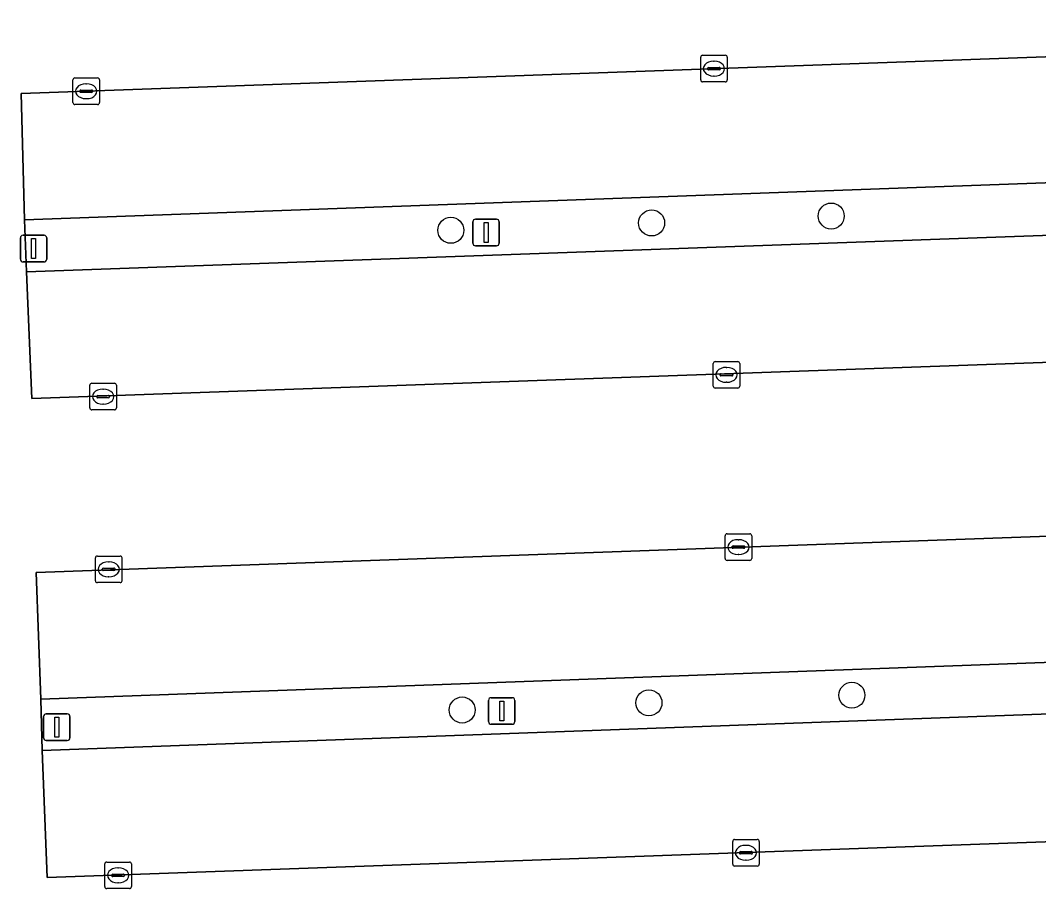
# Model space of a CAD drawing. Extents: x 160554 to 161248, y 385329 to 386506.
# Drawn here: x 160851.07 to 160889.36, y 386177.18 to 386209.81 of the extents above; entities that cross this region are included whole.
import ezdxf

# ---------------------------------------------------------------- set-up
doc = ezdxf.new("R2010")
doc.units = 0
for name, color, linetype in [('IMGEO_Boom', 7, 'Continuous'), ('IMGEO_Kolk', 7, 'Continuous'), ('IMGEO_Lichtmast', 7, 'Continuous'), ('IMGEO_Parkeervlak_open', 7, 'Continuous'), ('IMGEO_Rijbaan_lokaal_open', 7, 'Continuous'), ('IMGEO_Terreindeel_halfverhard', 7, 'Continuous')]:
    doc.layers.add(name, color=color, linetype=linetype)

msp = doc.modelspace()

# ---------------------------------------------------------------- linework, layer by layer
at = {"layer": 'IMGEO_Boom'}
for centre in [(160881.558, 386202.459), (160874.807, 386202.199), (160867.258, 386201.922), (160882.335, 386184.448), (160874.705, 386184.16), (160867.685, 386183.892)]:
    msp.add_circle(centre, 0.489, dxfattribs=at)
at = {"layer": 'IMGEO_Kolk'}
for p, q in [((160876.65, 386207.575), (160876.65, 386208.427)), ((160876.725, 386208.501), (160877.577, 386208.501)), ((160877.138, 386208.281), (160877.163, 386208.281)), ((160877.651, 386208.427), (160877.651, 386207.575)), ((160876.909, 386207.995), (160876.909, 386208.007)), ((160877.347, 386207.958), (160876.949, 386207.958)), ((160876.952, 386208.044), (160877.35, 386208.044)), ((160877.393, 386208.007), (160877.393, 386207.995)), ((160853.051, 386206.724), (160853.051, 386207.576)), ((160853.126, 386207.65), (160853.978, 386207.65)), ((160854.052, 386207.576), (160854.052, 386206.724)), ((160877.577, 386207.501), (160876.725, 386207.501)), ((160877.161, 386207.721), (160877.136, 386207.721)), ((160853.31, 386207.144), (160853.31, 386207.156)), ((160853.748, 386207.107), (160853.35, 386207.107)), ((160853.353, 386207.193), (160853.751, 386207.193)), ((160853.539, 386207.43), (160853.564, 386207.43)), ((160853.794, 386207.156), (160853.794, 386207.144)), ((160853.562, 386206.87), (160853.537, 386206.87)), ((160853.978, 386206.65), (160853.126, 386206.65)), ((160877.121, 386196.063), (160877.121, 386196.915)), ((160877.196, 386196.989), (160878.048, 386196.989)), ((160877.609, 386196.769), (160877.634, 386196.769)), ((160878.122, 386196.915), (160878.122, 386196.063)), ((160877.38, 386196.483), (160877.38, 386196.495)), ((160877.818, 386196.446), (160877.42, 386196.446)), ((160877.423, 386196.532), (160877.821, 386196.532)), ((160877.864, 386196.495), (160877.864, 386196.483)), ((160853.684, 386195.246), (160853.684, 386196.098)), ((160853.759, 386196.172), (160854.611, 386196.172)), ((160854.685, 386196.098), (160854.685, 386195.246)), ((160878.048, 386195.989), (160877.196, 386195.989)), ((160877.632, 386196.209), (160877.607, 386196.209)), ((160853.943, 386195.666), (160853.943, 386195.678)), ((160854.381, 386195.629), (160853.983, 386195.629)), ((160853.986, 386195.715), (160854.384, 386195.715)), ((160854.172, 386195.952), (160854.197, 386195.952)), ((160854.427, 386195.678), (160854.427, 386195.666)), ((160854.195, 386195.392), (160854.17, 386195.392)), ((160854.611, 386195.172), (160853.759, 386195.172)), ((160877.568, 386189.588), (160877.568, 386190.44)), ((160877.643, 386190.514), (160878.495, 386190.514)), ((160878.056, 386190.294), (160878.081, 386190.294)), ((160878.569, 386190.44), (160878.569, 386189.588)), ((160877.827, 386190.008), (160877.827, 386190.02)), ((160878.265, 386189.971), (160877.867, 386189.971)), ((160877.87, 386190.057), (160878.268, 386190.057)), ((160878.311, 386190.02), (160878.311, 386190.008)), ((160853.894, 386188.753), (160853.894, 386189.605)), ((160853.969, 386189.679), (160854.821, 386189.679)), ((160854.382, 386189.459), (160854.407, 386189.459)), ((160854.895, 386189.605), (160854.895, 386188.753)), ((160878.495, 386189.514), (160877.643, 386189.514)), ((160878.079, 386189.734), (160878.054, 386189.734)), ((160854.153, 386189.173), (160854.153, 386189.185)), ((160854.591, 386189.136), (160854.193, 386189.136)), ((160854.196, 386189.222), (160854.594, 386189.222)), ((160854.637, 386189.185), (160854.637, 386189.173)), ((160854.405, 386188.899), (160854.38, 386188.899)), ((160854.821, 386188.679), (160853.969, 386188.679)), ((160877.853, 386178.099), (160877.853, 386178.951)), ((160877.928, 386179.025), (160878.78, 386179.025)), ((160878.341, 386178.805), (160878.366, 386178.805)), ((160878.854, 386178.951), (160878.854, 386178.099)), ((160878.112, 386178.519), (160878.112, 386178.531)), ((160878.55, 386178.482), (160878.152, 386178.482)), ((160878.155, 386178.568), (160878.553, 386178.568)), ((160878.596, 386178.531), (160878.596, 386178.519)), ((160854.247, 386177.252), (160854.247, 386178.104)), ((160854.322, 386178.178), (160855.174, 386178.178)), ((160855.248, 386178.104), (160855.248, 386177.252)), ((160878.78, 386178.025), (160877.928, 386178.025)), ((160878.364, 386178.245), (160878.339, 386178.245)), ((160854.506, 386177.672), (160854.506, 386177.684)), ((160854.944, 386177.635), (160854.546, 386177.635)), ((160854.549, 386177.721), (160854.947, 386177.721)), ((160854.735, 386177.958), (160854.76, 386177.958)), ((160854.99, 386177.684), (160854.99, 386177.672)), ((160854.758, 386177.398), (160854.733, 386177.398)), ((160855.174, 386177.178), (160854.322, 386177.178))]:
    msp.add_line(p, q, dxfattribs=at)
for points in [[(160876.65, 386207.575), (160876.65, 386208.427)], [(160876.725, 386208.501), (160877.577, 386208.501)], [(160877.651, 386208.427), (160877.651, 386207.575)], [(160853.051, 386206.724), (160853.051, 386207.576)], [(160853.126, 386207.65), (160853.978, 386207.65)], [(160854.052, 386207.576), (160854.052, 386206.724)], [(160877.577, 386207.501), (160876.725, 386207.501)], [(160853.978, 386206.65), (160853.126, 386206.65)], [(160877.121, 386196.063), (160877.121, 386196.915)], [(160877.196, 386196.989), (160878.048, 386196.989)], [(160878.122, 386196.915), (160878.122, 386196.063)], [(160853.684, 386195.246), (160853.684, 386196.098)], [(160853.759, 386196.172), (160854.611, 386196.172)], [(160854.685, 386196.098), (160854.685, 386195.246)], [(160878.048, 386195.989), (160877.196, 386195.989)], [(160854.611, 386195.172), (160853.759, 386195.172)], [(160877.568, 386189.588), (160877.568, 386190.44)], [(160877.643, 386190.514), (160878.495, 386190.514)], [(160878.569, 386190.44), (160878.569, 386189.588)], [(160853.894, 386188.753), (160853.894, 386189.605)], [(160853.969, 386189.679), (160854.821, 386189.679)], [(160854.895, 386189.605), (160854.895, 386188.753)], [(160878.495, 386189.514), (160877.643, 386189.514)], [(160854.821, 386188.679), (160853.969, 386188.679)], [(160877.853, 386178.099), (160877.853, 386178.951)], [(160877.928, 386179.025), (160878.78, 386179.025)], [(160878.854, 386178.951), (160878.854, 386178.099)], [(160854.247, 386177.252), (160854.247, 386178.104)], [(160854.322, 386178.178), (160855.174, 386178.178)], [(160855.248, 386178.104), (160855.248, 386177.252)], [(160878.78, 386178.025), (160877.928, 386178.025)], [(160855.174, 386177.178), (160854.322, 386177.178)]]:
    msp.add_lwpolyline(points, dxfattribs=at)
for centre, radius, start, end in [((160876.727, 386208.425), 0.0765, 91.552, 178.448), ((160876.727, 386208.425), 0.0765, 91.552, 178.448), ((160877.575, 386208.425), 0.0765, 1.552, 88.448), ((160877.575, 386208.425), 0.0765, 1.552, 88.448), ((160876.949, 386208.004), 0.0403, 85.8775, 175.7526), ((160876.946, 386207.994), 0.0366, 178.938, 274.7102), ((160877.35, 386208.001), 0.043, 264.8664, 352.4533), ((160877.354, 386208.006), 0.0386, 1.7309, 96.639), ((160853.128, 386207.574), 0.0765, 91.552, 178.448), ((160853.128, 386207.574), 0.0765, 91.552, 178.448), ((160853.976, 386207.574), 0.0765, 1.552, 88.448), ((160853.976, 386207.574), 0.0765, 1.552, 88.448), ((160876.727, 386207.577), 0.0765, 181.552, 268.448), ((160876.727, 386207.577), 0.0765, 181.552, 268.448), ((160877.575, 386207.577), 0.0765, 271.552, 358.448), ((160877.575, 386207.577), 0.0765, 271.552, 358.448), ((160853.35, 386207.153), 0.0403, 85.8775, 175.7526), ((160853.347, 386207.143), 0.0366, 178.938, 274.7102), ((160853.751, 386207.15), 0.043, 264.8664, 352.4533), ((160853.755, 386207.155), 0.0386, 1.7309, 96.639), ((160853.128, 386206.726), 0.0765, 181.552, 268.448), ((160853.128, 386206.726), 0.0765, 181.552, 268.448), ((160853.976, 386206.726), 0.0765, 271.552, 358.448), ((160853.976, 386206.726), 0.0765, 271.552, 358.448), ((160877.198, 386196.913), 0.0765, 91.552, 178.448), ((160877.198, 386196.913), 0.0765, 91.552, 178.448), ((160878.046, 386196.913), 0.0765, 1.552, 88.448), ((160878.046, 386196.913), 0.0765, 1.552, 88.448), ((160877.42, 386196.492), 0.0403, 85.8775, 175.7526), ((160877.417, 386196.482), 0.0366, 178.938, 274.7102), ((160877.821, 386196.489), 0.043, 264.8664, 352.4533), ((160877.825, 386196.494), 0.0386, 1.7309, 96.639), ((160853.761, 386196.096), 0.0765, 91.552, 178.448), ((160853.761, 386196.096), 0.0765, 91.552, 178.448), ((160854.609, 386196.096), 0.0765, 1.552, 88.448), ((160854.609, 386196.096), 0.0765, 1.552, 88.448), ((160877.198, 386196.065), 0.0765, 181.552, 268.448), ((160877.198, 386196.065), 0.0765, 181.552, 268.448), ((160878.046, 386196.065), 0.0765, 271.552, 358.448), ((160878.046, 386196.065), 0.0765, 271.552, 358.448), ((160853.983, 386195.675), 0.0403, 85.8775, 175.7526), ((160853.98, 386195.665), 0.0366, 178.938, 274.7102), ((160854.384, 386195.672), 0.043, 264.8664, 352.4533), ((160854.388, 386195.677), 0.0386, 1.7309, 96.639), ((160853.761, 386195.248), 0.0765, 181.552, 268.448), ((160853.761, 386195.248), 0.0765, 181.552, 268.448), ((160854.609, 386195.248), 0.0765, 271.552, 358.448), ((160854.609, 386195.248), 0.0765, 271.552, 358.448), ((160877.645, 386190.438), 0.0765, 91.552, 178.448), ((160877.645, 386190.438), 0.0765, 91.552, 178.448), ((160878.493, 386190.438), 0.0765, 1.552, 88.448), ((160878.493, 386190.438), 0.0765, 1.552, 88.448), ((160877.867, 386190.017), 0.0403, 85.8775, 175.7526), ((160877.864, 386190.007), 0.0366, 178.938, 274.7102), ((160878.268, 386190.014), 0.043, 264.8664, 352.4533), ((160878.272, 386190.019), 0.0386, 1.7309, 96.639), ((160853.971, 386189.603), 0.0765, 91.552, 178.448), ((160853.971, 386189.603), 0.0765, 91.552, 178.448), ((160854.819, 386189.603), 0.0765, 1.552, 88.448), ((160854.819, 386189.603), 0.0765, 1.552, 88.448), ((160877.645, 386189.59), 0.0765, 181.552, 268.448), ((160877.645, 386189.59), 0.0765, 181.552, 268.448), ((160878.493, 386189.59), 0.0765, 271.552, 358.448), ((160878.493, 386189.59), 0.0765, 271.552, 358.448), ((160854.193, 386189.182), 0.0403, 85.8775, 175.7526), ((160854.19, 386189.172), 0.0366, 178.938, 274.7102), ((160854.594, 386189.179), 0.043, 264.8664, 352.4533), ((160854.598, 386189.184), 0.0386, 1.7309, 96.639), ((160853.971, 386188.755), 0.0765, 181.552, 268.448), ((160853.971, 386188.755), 0.0765, 181.552, 268.448), ((160854.819, 386188.755), 0.0765, 271.552, 358.448), ((160854.819, 386188.755), 0.0765, 271.552, 358.448), ((160877.93, 386178.949), 0.0765, 91.552, 178.448), ((160877.93, 386178.949), 0.0765, 91.552, 178.448), ((160878.778, 386178.949), 0.0765, 1.552, 88.448), ((160878.778, 386178.949), 0.0765, 1.552, 88.448), ((160878.152, 386178.528), 0.0403, 85.8775, 175.7526), ((160878.149, 386178.518), 0.0366, 178.938, 274.7102), ((160878.553, 386178.525), 0.043, 264.8664, 352.4533), ((160878.557, 386178.53), 0.0386, 1.7309, 96.639), ((160854.324, 386178.102), 0.0765, 91.552, 178.448), ((160854.324, 386178.102), 0.0765, 91.552, 178.448), ((160855.172, 386178.102), 0.0765, 1.552, 88.448), ((160855.172, 386178.102), 0.0765, 1.552, 88.448), ((160877.93, 386178.101), 0.0765, 181.552, 268.448), ((160877.93, 386178.101), 0.0765, 181.552, 268.448), ((160878.778, 386178.101), 0.0765, 271.552, 358.448), ((160878.778, 386178.101), 0.0765, 271.552, 358.448), ((160854.546, 386177.681), 0.0403, 85.8775, 175.7526), ((160854.543, 386177.671), 0.0366, 178.938, 274.7102), ((160854.947, 386177.678), 0.043, 264.8664, 352.4533), ((160854.951, 386177.683), 0.0386, 1.7309, 96.639), ((160854.324, 386177.254), 0.0765, 181.552, 268.448), ((160854.324, 386177.254), 0.0765, 181.552, 268.448), ((160855.172, 386177.254), 0.0765, 271.552, 358.448), ((160855.172, 386177.254), 0.0765, 271.552, 358.448)]:
    msp.add_arc(centre, radius, start, end, dxfattribs=at)
for centre, major_axis, ratio, start_param, end_param in [((160877.137, 386208.001), (-0.387, 0.002), 0.722429, 4.712389, 7.853982), ((160877.162, 386208.001), (-0.39, 0.002), 0.717154, 1.570796, 4.712389), ((160853.538, 386207.15), (-0.387, 0.002), 0.722429, 4.712389, 7.853982), ((160853.563, 386207.15), (-0.39, 0.002), 0.717154, 1.570796, 4.712389), ((160877.608, 386196.489), (-0.387, 0.002), 0.722429, 4.712389, 7.853982), ((160877.633, 386196.489), (-0.39, 0.002), 0.717154, 1.570796, 4.712389), ((160854.171, 386195.672), (-0.387, 0.002), 0.722429, 4.712389, 7.853982), ((160854.196, 386195.672), (-0.39, 0.002), 0.717154, 1.570796, 4.712389), ((160878.055, 386190.014), (-0.387, 0.002), 0.722429, 4.712389, 7.853982), ((160878.08, 386190.014), (-0.39, 0.002), 0.717154, 1.570796, 4.712389), ((160854.381, 386189.179), (-0.387, 0.002), 0.722429, 4.712389, 7.853982), ((160854.406, 386189.179), (-0.39, 0.002), 0.717154, 1.570796, 4.712389), ((160878.34, 386178.525), (-0.387, 0.002), 0.722429, 4.712389, 7.853982), ((160878.365, 386178.525), (-0.39, 0.002), 0.717154, 1.570796, 4.712389), ((160854.734, 386177.678), (-0.387, 0.002), 0.722429, 4.712389, 7.853982), ((160854.759, 386177.678), (-0.39, 0.002), 0.717154, 1.570796, 4.712389)]:
    msp.add_ellipse(centre, major_axis=major_axis, ratio=ratio, start_param=start_param, end_param=end_param, dxfattribs=at)
at = {"layer": 'IMGEO_Lichtmast'}
for p, q in [((160868.085, 386201.44), (160868.085, 386202.24)), ((160868.085, 386202.24), (160868.085, 386201.44)), ((160868.185, 386202.34), (160868.975, 386202.34)), ((160868.975, 386202.34), (160868.185, 386202.34)), ((160869.075, 386202.24), (160869.075, 386201.44)), ((160869.075, 386201.44), (160869.075, 386202.24)), ((160851.174, 386201.734), (160851.964, 386201.734)), ((160851.964, 386201.734), (160851.174, 386201.734)), ((160851.074, 386200.834), (160851.074, 386201.634)), ((160851.074, 386201.634), (160851.074, 386200.834)), ((160852.064, 386201.634), (160852.064, 386200.834)), ((160852.064, 386200.834), (160852.064, 386201.634)), ((160868.975, 386201.34), (160868.185, 386201.34)), ((160868.185, 386201.34), (160868.975, 386201.34)), ((160851.964, 386200.734), (160851.174, 386200.734)), ((160851.174, 386200.734), (160851.964, 386200.734)), ((160868.674, 386183.455), (160868.674, 386184.255)), ((160868.674, 386184.255), (160868.674, 386183.455)), ((160868.774, 386184.355), (160869.564, 386184.355)), ((160869.564, 386184.355), (160868.774, 386184.355)), ((160869.664, 386184.255), (160869.664, 386183.455)), ((160869.664, 386183.455), (160869.664, 386184.255)), ((160852.049, 386183.747), (160852.839, 386183.747)), ((160852.839, 386183.747), (160852.049, 386183.747)), ((160851.949, 386182.847), (160851.949, 386183.647)), ((160851.949, 386183.647), (160851.949, 386182.847)), ((160852.939, 386183.647), (160852.939, 386182.847)), ((160852.939, 386182.847), (160852.939, 386183.647)), ((160869.564, 386183.355), (160868.774, 386183.355)), ((160868.774, 386183.355), (160869.564, 386183.355)), ((160852.839, 386182.747), (160852.049, 386182.747)), ((160852.049, 386182.747), (160852.839, 386182.747))]:
    msp.add_line(p, q, dxfattribs=at)
for points in [[(160868.505, 386202.215), (160868.655, 386202.215), (160868.655, 386201.465), (160868.505, 386201.465), (160868.505, 386202.215)], [(160851.494, 386201.609), (160851.644, 386201.609), (160851.644, 386200.859), (160851.494, 386200.859), (160851.494, 386201.609)], [(160869.094, 386184.23), (160869.244, 386184.23), (160869.244, 386183.48), (160869.094, 386183.48), (160869.094, 386184.23)], [(160852.369, 386183.622), (160852.519, 386183.622), (160852.519, 386182.872), (160852.369, 386182.872), (160852.369, 386183.622)]]:
    msp.add_lwpolyline(points, dxfattribs=at)
for centre, start, end in [((160868.185, 386202.24), 90, 180), ((160868.185, 386202.24), 90, 180), ((160868.975, 386202.24), 0, 90), ((160868.975, 386202.24), 360, 90), ((160851.174, 386201.634), 90, 180), ((160851.174, 386201.634), 90, 180), ((160851.964, 386201.634), 0, 90), ((160851.964, 386201.634), 360, 90), ((160868.185, 386201.44), 180, 270), ((160868.185, 386201.44), 180, 270), ((160868.975, 386201.44), 270, 0), ((160868.975, 386201.44), 270, 0), ((160851.174, 386200.834), 180, 270), ((160851.174, 386200.834), 180, 270), ((160851.964, 386200.834), 270, 0), ((160851.964, 386200.834), 270, 0), ((160868.774, 386184.255), 90, 180), ((160868.774, 386184.255), 90, 180), ((160869.564, 386184.255), 0, 90), ((160869.564, 386184.255), 360, 90), ((160852.049, 386183.647), 90, 180), ((160852.049, 386183.647), 90, 180), ((160852.839, 386183.647), 0, 90), ((160852.839, 386183.647), 360, 90), ((160868.774, 386183.455), 180, 270), ((160868.774, 386183.455), 180, 270), ((160869.564, 386183.455), 270, 0), ((160869.564, 386183.455), 270, 0), ((160852.049, 386182.847), 180, 270), ((160852.049, 386182.847), 180, 270), ((160852.839, 386182.847), 270, 0), ((160852.839, 386182.847), 270, 0)]:
    msp.add_arc(centre, 0.1, start, end, dxfattribs=at)
at = {"layer": 'IMGEO_Parkeervlak_open'}
for points in [[(160927.774, 386209.813), (160851.107, 386207.059), (160851.226, 386202.312), (160927.976, 386205.095)], [(160851.5, 386195.6), (160928.21, 386198.326), (160928.044, 386203.102), (160851.306, 386200.362)], [(160928.495, 386191.814), (160851.662, 386189.054), (160851.846, 386184.297), (160928.645, 386187.103)], [(160852.077, 386177.598), (160928.864, 386180.336), (160928.724, 386185.16), (160851.899, 386182.372)]]:
    msp.add_lwpolyline(points, close=True, dxfattribs=at)
at = {"layer": 'IMGEO_Rijbaan_lokaal_open'}
for points in [[(160927.774, 386209.813), (160927.976, 386205.095), (160928.044, 386203.102), (160928.21, 386198.326), (160851.5, 386195.6), (160851.306, 386200.362), (160851.226, 386202.312), (160851.107, 386207.059)], [(160928.495, 386191.814), (160928.645, 386187.103), (160928.724, 386185.16), (160928.864, 386180.336), (160852.077, 386177.598), (160851.899, 386182.372), (160851.846, 386184.297), (160851.662, 386189.054)]]:
    msp.add_lwpolyline(points, close=True, dxfattribs=at)
at = {"layer": 'IMGEO_Terreindeel_halfverhard'}
for points in [[(160928.044, 386203.102), (160927.976, 386205.095), (160851.226, 386202.312), (160851.306, 386200.362)], [(160928.724, 386185.16), (160928.645, 386187.103), (160851.846, 386184.297), (160851.899, 386182.372)]]:
    msp.add_lwpolyline(points, close=True, dxfattribs=at)

doc.saveas('drawing.dxf')
